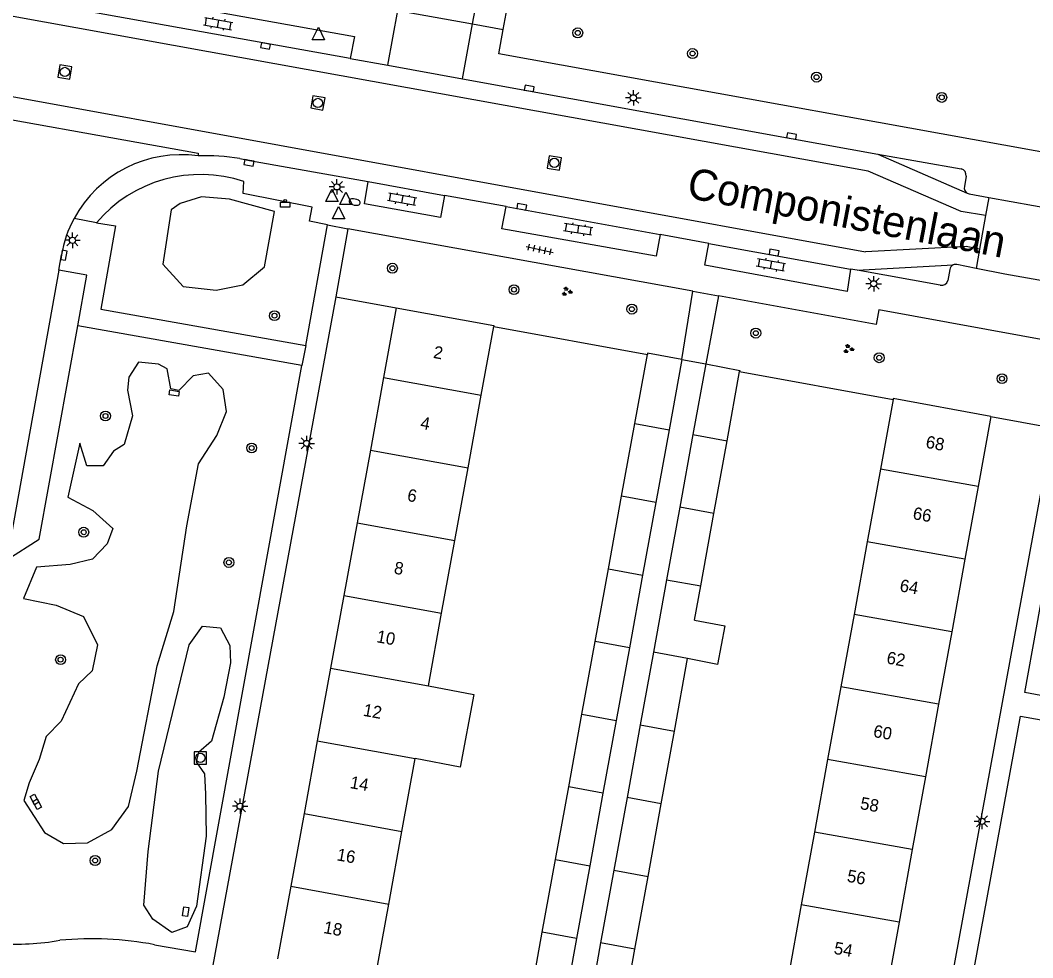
# Model space of a CAD drawing. Extents: x 132999 to 136000, y 398499 to 400501.
# Drawn here: x 133307 to 133388.7, y 400161.1 to 400236.7 of the extents above; entities that cross this region are included whole.
import ezdxf

# ---------------------------------------------------------------- set-up
doc = ezdxf.new("R2010")
doc.units = 0
for name, color, linetype in [('gg-afsc-erfafscheiding', 7, 'Continuous'), ('gg-afsc-muur', 7, 'Continuous'), ('gg-anno-huisnummerreeks BGT', 7, 'Continuous'), ('gg-anno-openbare ruimte label', 7, 'Continuous'), ('gg-bbg-bijgebouw', 7, 'Continuous'), ('gg-bbg-gedigitaliseerde bebouwing', 7, 'Continuous'), ('gg-bbg-gedigitaliseerde bijgebouw', 7, 'Continuous'), ('gg-bbg-hoofdgebouw', 7, 'Continuous'), ('gg-bbg-tussenscheiding', 7, 'Continuous'), ('gg-knt-verharding', 7, 'Continuous'), ('gg-knt-verharding nz', 7, 'Continuous'), ('gg-kntw-bovenkant insteek waterloop', 7, 'Continuous'), ('gt-grn-groengrens', 7, 'Continuous'), ('gt-grn-weggrens', 7, 'Continuous'), ('gt-symb-afvalbak', 7, 'Continuous'), ('gt-symb-boom', 7, 'Continuous'), ('gt-symb-brandkraan', 7, 'Continuous'), ('gt-symb-groenvak', 7, 'Continuous'), ('gt-symb-klinker verharding', 7, 'Continuous'), ('gt-symb-kolk', 7, 'Continuous'), ('gt-symb-kolk center center', 7, 'Continuous'), ('gt-symb-lichtmast', 7, 'Continuous'), ('gt-symb-rioolschacht', 7, 'Continuous'), ('gt-symb-tegel verharding', 7, 'Continuous'), ('gt-symb-waterafsluiter', 7, 'Continuous')]:
    doc.layers.add(name, color=color, linetype=linetype)

# ---------------------------------------------------------------- blocks, each defined once
blk = doc.blocks.new('gt0-GRVAK')
at = {"layer": 'gt-symb-groenvak'}
for p, q in [((-0.11, 0.189), (-0.228, 0.24)), ((-0.182, 0.153), (0.088, 0.153)), ((-0.091, 0.211), (-0.156, 0.322)), ((-0.047, 0.214), (-0.047, 0.393)), ((-0.004, 0.211), (0.061, 0.322)), ((0.015, 0.189), (0.133, 0.24)), ((0.262, -0.052), (0.197, 0.059)), ((0.305, -0.049), (0.305, 0.13)), ((0.349, -0.052), (0.414, 0.059)), ((-0.245, -0.228), (-0.363, -0.177)), ((-0.318, -0.264), (-0.047, -0.264)), ((-0.226, -0.206), (-0.291, -0.095)), ((-0.183, -0.203), (-0.183, -0.024)), ((-0.139, -0.206), (-0.074, -0.095)), ((-0.12, -0.228), (-0.002, -0.177)), ((0.243, -0.074), (0.125, -0.023)), ((0.17, -0.11), (0.441, -0.11)), ((0.368, -0.074), (0.486, -0.023))]:
    blk.add_line(p, q, dxfattribs=at)
blk = doc.blocks.new('gt0-LMAST')
at = {"layer": 'gt-symb-lichtmast'}
for p, q in [((-0.182, 0.173), (-0.447, 0.438)), ((-0.005, 0.246), (-0.005, 0.621)), ((0.172, 0.173), (0.437, 0.438)), ((-0.255, -0.004), (-0.63, -0.004)), ((-0.182, -0.181), (-0.447, -0.446)), ((-0.005, -0.254), (-0.005, -0.629)), ((0.437, -0.446), (0.172, -0.181)), ((0.245, -0.004), (0.62, -0.004))]:
    blk.add_line(p, q, dxfattribs=at)
blk.add_circle((-0.005, -0.004), 0.25, dxfattribs=at)
blk = doc.blocks.new('gt0-BOOM')
at = {"layer": 'gt-symb-boom'}
for radius in [0.4, 0.2]:
    blk.add_circle((0, 0), radius, dxfattribs=at)
blk = doc.blocks.new('gt0-KOLK')
at = {"layer": 'gt-symb-kolk'}
blk.add_lwpolyline([(0, 0), (0.375, 0), (0.375, 0.4), (-0.375, 0.4), (-0.375, 0), (0, 0)], dxfattribs=at)
blk = doc.blocks.new('gt0-TEG1')
at = {"layer": 'gt-symb-tegel verharding'}
for p, q in [((-1.125, 0), (1.125, 0)), ((-0.9, -0.25), (-0.9, 0.25)), ((-0.45, -0.25), (-0.45, 0.25)), ((0, -0.25), (0, 0.25)), ((0.45, -0.25), (0.45, 0.25)), ((0.9, -0.25), (0.9, 0.25))]:
    blk.add_line(p, q, dxfattribs=at)
blk = doc.blocks.new('gt0-KL1')
at = {"layer": 'gt-symb-klinker verharding'}
for p, q in [((-1.15, 0.3), (1.15, 0.3)), ((-1, -0.3), (-1, 0.3)), ((-0.5, 0.3), (-0.5, 0.45)), ((0, -0.3), (0, 0.3)), ((0.5, 0.3), (0.5, 0.45)), ((1, -0.3), (1, 0.3)), ((-1.15, -0.3), (1.15, -0.3)), ((-0.5, -0.45), (-0.5, -0.3)), ((0.5, -0.45), (0.5, -0.3))]:
    blk.add_line(p, q, dxfattribs=at)
blk = doc.blocks.new('gt0-WAFSL')
at = {"layer": 'gt-symb-waterafsluiter'}
for p, q in [((-0.5, -0.333), (0, 0.667)), ((0, 0.667), (0.5, -0.333)), ((0.5, -0.333), (-0.5, -0.333))]:
    blk.add_line(p, q, dxfattribs=at)
blk = doc.blocks.new('gt0-KOLKCC')
at = {"layer": 'gt-symb-kolk center center'}
blk.add_lwpolyline([(-0.375, 0.2), (0.375, 0.2), (0.375, -0.2), (-0.375, -0.2)], close=True, dxfattribs=at)
blk = doc.blocks.new('gt0-RS')
at = {"layer": 'gt-symb-rioolschacht'}
blk.add_lwpolyline([(-0.5, -0.5), (0.5, -0.5), (0.5, 0.5), (-0.5, 0.5)], close=True, dxfattribs=at)
blk.add_circle((0, 0), 0.375, dxfattribs=at)
blk = doc.blocks.new('gt0-BR')
at = {"layer": 'gt-symb-brandkraan'}
for centre, radius, start, end in [((-0.244, 0), 0.206, 107.56694, 252.43307), ((0.599, -2.664), 3, 106.89205, 107.56694), ((0, -0.691), 0.938, 73.10799, 106.89205), ((-0.599, -2.664), 3, 72.43309, 73.10799), ((0.244, 0), 0.206, 287.56695, 72.43309), ((0.599, 2.664), 3, 252.43307, 253.10797), ((0, 0.691), 0.938, 253.10797, 286.89206), ((-0.599, 2.664), 3, 286.89206, 287.56695)]:
    blk.add_arc(centre, radius, start, end, dxfattribs=at)
blk = doc.blocks.new('gt0-ABAK')
at = {"layer": 'gt-symb-afvalbak'}
blk.add_lwpolyline([(0.375, -0.5), (-0.375, -0.5), (-0.375, -0.1), (0.375, -0.1)], close=True, dxfattribs=at)
blk.add_circle((0, 0), 0.1, dxfattribs=at)

msp = doc.modelspace()

# ---------------------------------------------------------------- linework, layer by layer
at = {"layer": 'gg-afsc-erfafscheiding'}
for p, q in [((133332.409, 400214.419), (133337.3, 400213.53)), ((133385.29, 400204.76), (133390.292, 400203.842))]:
    msp.add_line(p, q, dxfattribs=at)
at = {"layer": 'gg-afsc-muur'}
for p, q in [((133345.162, 400212.011), (133357.562, 400209.761)), ((133365.011, 400208.381), (133377.392, 400206.121))]:
    msp.add_line(p, q, dxfattribs=at)
at = {"layer": 'gg-bbg-bijgebouw'}
for p, q in [((133357.58, 400209.86), (133357.562, 400209.761)), ((133360.35, 400209.35), (133357.58, 400209.86)), ((133360.35, 400209.35), (133359.317, 400203.67)), ((133362.28, 400209), (133361.247, 400203.312)), ((133362.28, 400209), (133365.03, 400208.48)), ((133365.03, 400208.48), (133365.011, 400208.381)), ((133359.317, 400203.67), (133358.25, 400197.806)), ((133361.247, 400203.312), (133360.182, 400197.448)), ((133358.25, 400197.806), (133357.183, 400191.942)), ((133360.182, 400197.448), (133359.117, 400191.584)), ((133357.183, 400191.942), (133356.117, 400186.078)), ((133359.117, 400191.584), (133358.055, 400185.736)), ((133356.117, 400186.078), (133355.05, 400180.214)), ((133358.055, 400185.736), (133356.987, 400179.857)), ((133355.05, 400180.214), (133353.983, 400174.35)), ((133356.987, 400179.857), (133355.922, 400173.992)), ((133353.983, 400174.35), (133352.916, 400168.486)), ((133355.922, 400173.992), (133354.857, 400168.128)), ((133352.916, 400168.486), (133351.85, 400162.621)), ((133354.857, 400168.128), (133353.792, 400162.263)), ((133351.85, 400162.621), (133350.783, 400156.756)), ((133353.792, 400162.263), (133352.728, 400156.4))]:
    msp.add_line(p, q, dxfattribs=at)
at = {"layer": 'gg-bbg-gedigitaliseerde bebouwing'}
for p, q in [((133344.158, 400206.483), (133345.162, 400212.011)), ((133343.091, 400200.614), (133344.158, 400206.483)), ((133377.392, 400206.121), (133376.372, 400200.506)), ((133342.025, 400194.746), (133343.091, 400200.614)), ((133376.372, 400200.506), (133375.308, 400194.647)), ((133340.959, 400188.877), (133342.025, 400194.746)), ((133375.308, 400194.647), (133374.244, 400188.786)), ((133339.893, 400183.009), (133340.959, 400188.877)), ((133374.244, 400188.786), (133373.18, 400182.927)), ((133373.18, 400182.927), (133372.116, 400177.067)), ((133337.76, 400171.272), (133338.826, 400177.14)), ((133372.116, 400177.067), (133371.051, 400171.207)), ((133336.694, 400165.404), (133337.76, 400171.272)), ((133371.051, 400171.207), (133369.987, 400165.347)), ((133335.628, 400159.535), (133336.694, 400165.404)), ((133369.987, 400165.347), (133368.923, 400159.486))]:
    msp.add_line(p, q, dxfattribs=at)
msp.add_lwpolyline([(133339.893, 400183.009), (133343.564, 400182.308), (133342.446, 400176.449), (133338.826, 400177.14)], dxfattribs=at)
at = {"layer": 'gg-bbg-gedigitaliseerde bijgebouw'}
for p, q in [((133356.548, 400204.184), (133357.562, 400209.761)), ((133363.999, 400202.802), (133365.011, 400208.381)), ((133355.482, 400198.319), (133356.548, 400204.184)), ((133362.936, 400196.938), (133363.999, 400202.802)), ((133354.416, 400192.453), (133355.482, 400198.319)), ((133361.873, 400191.074), (133362.936, 400196.938)), ((133353.351, 400186.589), (133354.416, 400192.453)), ((133361.375, 400188.326), (133361.873, 400191.074)), ((133352.284, 400180.724), (133353.351, 400186.589)), ((133359.747, 400179.348), (133360.81, 400185.21)), ((133351.218, 400174.859), (133352.284, 400180.724)), ((133358.684, 400173.484), (133359.747, 400179.348)), ((133350.153, 400168.993), (133351.218, 400174.859)), ((133357.621, 400167.62), (133358.684, 400173.484)), ((133349.086, 400163.128), (133350.153, 400168.993)), ((133356.557, 400161.756), (133357.621, 400167.62)), ((133348.02, 400157.263), (133349.086, 400163.128)), ((133355.494, 400155.893), (133356.557, 400161.756))]:
    msp.add_line(p, q, dxfattribs=at)
msp.add_lwpolyline([(133361.375, 400188.326), (133363.822, 400187.859), (133363.229, 400184.749), (133360.81, 400185.21)], dxfattribs=at)
at = {"layer": 'gg-bbg-hoofdgebouw'}
for p, q in [((133337.3, 400213.53), (133336.276, 400207.916)), ((133337.3, 400213.53), (133345.18, 400212.11)), ((133345.18, 400212.11), (133345.162, 400212.011)), ((133336.276, 400207.916), (133335.206, 400202.049)), ((133377.41, 400206.22), (133377.392, 400206.121)), ((133385.29, 400204.76), (133377.41, 400206.22)), ((133385.29, 400204.76), (133384.264, 400199.103)), ((133335.206, 400202.049), (133334.135, 400196.181)), ((133384.264, 400199.103), (133383.2, 400193.243)), ((133334.135, 400196.181), (133333.065, 400190.314)), ((133383.2, 400193.243), (133382.137, 400187.382)), ((133333.065, 400190.314), (133331.995, 400184.446)), ((133382.137, 400187.382), (133381.074, 400181.523)), ((133331.995, 400184.446), (133330.925, 400178.578)), ((133381.074, 400181.523), (133380.01, 400175.663)), ((133330.925, 400178.578), (133329.854, 400172.711)), ((133380.01, 400175.663), (133378.947, 400169.802)), ((133329.854, 400172.711), (133328.784, 400166.843)), ((133378.947, 400169.802), (133377.884, 400163.942)), ((133328.784, 400166.843), (133327.714, 400160.975)), ((133377.884, 400163.942), (133376.82, 400158.082))]:
    msp.add_line(p, q, dxfattribs=at)
at = {"layer": 'gg-bbg-tussenscheiding'}
for p, q in [((133336.276, 400207.916), (133344.158, 400206.483)), ((133356.548, 400204.184), (133359.317, 400203.67)), ((133361.247, 400203.312), (133363.999, 400202.802)), ((133335.206, 400202.049), (133343.091, 400200.614)), ((133384.264, 400199.103), (133376.372, 400200.506)), ((133358.25, 400197.806), (133355.482, 400198.319)), ((133362.936, 400196.938), (133360.182, 400197.448)), ((133334.135, 400196.181), (133342.025, 400194.746)), ((133383.2, 400193.243), (133375.308, 400194.647)), ((133354.416, 400192.453), (133357.183, 400191.942)), ((133359.117, 400191.584), (133361.873, 400191.074)), ((133333.065, 400190.314), (133340.959, 400188.877)), ((133382.137, 400187.382), (133374.244, 400188.786)), ((133356.117, 400186.078), (133353.351, 400186.589)), ((133360.81, 400185.21), (133358.055, 400185.736)), ((133331.995, 400184.446), (133339.893, 400183.009)), ((133381.074, 400181.523), (133373.18, 400182.927)), ((133352.284, 400180.724), (133355.05, 400180.214)), ((133356.987, 400179.857), (133359.747, 400179.348)), ((133330.925, 400178.578), (133338.826, 400177.14)), ((133380.01, 400175.663), (133372.116, 400177.067)), ((133353.983, 400174.35), (133351.218, 400174.859)), ((133358.684, 400173.484), (133355.922, 400173.992)), ((133329.854, 400172.711), (133337.76, 400171.272)), ((133378.947, 400169.802), (133371.051, 400171.207)), ((133350.153, 400168.993), (133352.916, 400168.486)), ((133354.857, 400168.128), (133357.621, 400167.62)), ((133328.784, 400166.843), (133336.694, 400165.404)), ((133377.884, 400163.942), (133369.987, 400165.347)), ((133351.85, 400162.621), (133349.086, 400163.128)), ((133356.557, 400161.756), (133353.792, 400162.263))]:
    msp.add_line(p, q, dxfattribs=at)
at = {"layer": 'gg-knt-verharding'}
for p, q in [((133343.46, 400236.44), (133350.927, 400277.352)), ((133345.931, 400235.993), (133348.598, 400250.429)), ((133337.43, 400237.53), (133343.46, 400236.44)), ((133333.573, 400233.651), (133312.717, 400237.398)), ((133333.573, 400233.651), (133336.609, 400233.1)), ((133336.609, 400233.1), (133342.651, 400232.005)), ((133376.156, 400225.941), (133382.889, 400224.742)), ((133335.043, 400223.72), (133341.193, 400222.602)), ((133383.283, 400224.147), (133383.154, 400223.306)), ((133346.172, 400221.697), (133341.193, 400222.602)), ((133383.548, 400222.727), (133385.123, 400222.442)), ((133385.123, 400222.442), (133384.86, 400220.981)), ((133385.123, 400222.442), (133394.7, 400220.715)), ((133346.172, 400221.697), (133358.593, 400219.445)), ((133384.86, 400220.981), (133384.37, 400218.254)), ((133329.997, 400210.493), (133331.757, 400220.227)), ((133333.401, 400219.911), (133332.409, 400214.419)), ((133361.241, 400214.877), (133333.401, 400219.911)), ((133362.523, 400218.725), (133358.593, 400219.445)), ((133362.523, 400218.725), (133373.971, 400216.652)), ((133384.37, 400218.254), (133384.092, 400216.709)), ((133310.075, 400216.56), (133310.274, 400217.801)), ((133384.092, 400216.709), (133382.536, 400217.025)), ((133310.075, 400216.56), (133305.881, 400193.193)), ((133374.51, 400216.554), (133373.971, 400216.652)), ((133381.2, 400215.344), (133374.51, 400216.554)), ((133381.97, 400216.612), (133381.815, 400215.732)), ((133386.424, 400216.235), (133384.092, 400216.709)), ((133392.358, 400215.177), (133386.424, 400216.235)), ((133360.35, 400209.35), (133361.241, 400214.877)), ((133363.306, 400214.496), (133362.28, 400209)), ((133391.51, 400210.583), (133376.233, 400213.359)), ((133329.69, 400208.872), (133311.602, 400212.072)), ((133381.3, 400154.765), (133390.292, 400203.842))]:
    msp.add_line(p, q, dxfattribs=at)
for points in [[(133312.717, 400237.398), (133313.044, 400239.184), (133333.926, 400235.432), (133333.573, 400233.651)], [(133396.764, 400226.634), (133396.44, 400224.839), (133345.57, 400234.039), (133345.931, 400235.993)], [(133342.651, 400232.005), (133369.168, 400227.197), (133376.156, 400225.941)], [(133299.061, 400229.898), (133299.085, 400229.988), (133321.314, 400226.006), (133321.301, 400225.792)], [(133324.662, 400225.582), (133325.449, 400225.43), (133335.043, 400223.72)], [(133331.757, 400220.227), (133330.293, 400220.534), (133330.5, 400221.646), (133324.936, 400222.745), (133324.995, 400223.722)], [(133341.193, 400222.602), (133340.88, 400220.826), (133334.723, 400221.924), (133335.043, 400223.72)], [(133358.593, 400219.445), (133358.265, 400217.684), (133345.81, 400219.906), (133346.172, 400221.697)], [(133313.093, 400220.396), (133314.64, 400220.138), (133313.462, 400213.415), (133329.997, 400210.493)], [(133373.971, 400216.652), (133373.68, 400214.857), (133362.193, 400216.957), (133362.523, 400218.725)], [(133311.602, 400212.072), (133312.334, 400216.152), (133310.075, 400216.56)], [(133332.409, 400214.419), (133321.635, 400155.777), (133326.6, 400154.87)], [(133376.233, 400213.359), (133376.025, 400212.188), (133363.306, 400214.496)], [(133305.881, 400193.193), (133308.471, 400194.849), (133311.602, 400212.072)], [(133317.788, 400162.121), (133321.095, 400161.554), (133329.69, 400208.872)], [(133395.781, 400181.015), (133388.041, 400182.487), (133392.74, 400208.563)], [(133382.894, 400154.479), (133387.682, 400180.577), (133395.862, 400179.121)]]:
    msp.add_lwpolyline(points, dxfattribs=at)
for centre, radius, start, end in [((133319.93, 400216.08), 9.808, 81.96426, 151.65961), ((133321.896, 400208.314), 17.488, 80.8996, 91.94986), ((133382.762, 400224.23), 0.528, 350.95695, 76.0669), ((133321.512, 400213.226), 11.058, 71.64241, 139.58351), ((133383.614, 400223.195), 0.473, 166.49226, 240.32816), ((133383.614, 400223.196), 0.474, 240.47267, 262.04465), ((133319.926, 400216.082), 9.804, 151.66337, 169.90442), ((133382.453, 400216.544), 0.488, 80.16503, 114.2836), ((133382.451, 400216.546), 0.485, 114.19332, 172.21292), ((133381.286, 400215.89), 0.553, 261.0978, 343.39739), ((133306.543, 400183.356), 21.189, 266.33242, 279.81903), ((133312.716, 400135.364), 27.233, 79.26626, 95.39171)]:
    msp.add_arc(centre, radius, start, end, dxfattribs=at)
at = {"layer": 'gg-knt-verharding nz'}
for p, q in [((133376.156, 400225.941), (133383.38, 400222.784)), ((133374.51, 400216.554), (133382.252, 400216.989))]:
    msp.add_line(p, q, dxfattribs=at)
for points in [[(133375.393, 400224.559), (133258.182, 400245.775), (133258.525, 400247.34)], [(133256.499, 400237.987), (133256.899, 400239.584), (133375.172, 400218.044)], [(133384.86, 400220.981), (133382.904, 400221.297), (133375.393, 400224.559)], [(133384.37, 400218.254), (133383.305, 400218.464), (133375.172, 400218.044)]]:
    msp.add_lwpolyline(points, dxfattribs=at)
at = {"layer": 'gg-kntw-bovenkant insteek waterloop'}
for points in [[(133307.67, 400175.194), (133307.23, 400173.752), (133308.914, 400171.187), (133310.451, 400170.29), (133312.383, 400170.343), (133314.336, 400171.414), (133315.681, 400173.268), (133316.357, 400176.116), (133318.001, 400184.624), (133319.334, 400189.009), (133320.392, 400195.919), (133321.342, 400200.924), (133322.825, 400203.218), (133323.589, 400205.158), (133323.333, 400206.923), (133322.133, 400208.261), (133320.908, 400208.049), (133319.749, 400206.858), (133319.112, 400206.998), (133318.796, 400208.615), (133318.11, 400208.966), (133316.504, 400209.152), (133315.727, 400207.936), (133315.595, 400206.868), (133316.016, 400204.819), (133315.336, 400202.487), (133314.489, 400201.946), (133313.646, 400200.772), (133312.335, 400200.77), (133311.763, 400202.604), (133310.785, 400198.24), (133312.807, 400197.174), (133314.417, 400195.711), (133313.962, 400194.482), (133312.781, 400193.248), (133310.98, 400192.81), (133308.266, 400192.603), (133307.222, 400190.06), (133309.84, 400189.54), (133312.043, 400188.622), (133313.173, 400186.335), (133312.764, 400184.22), (133311.664, 400183.172), (133310.256, 400180.167), (133309.051, 400178.932), (133308.468, 400177.064), (133307.67, 400175.194)], [(133318.096, 400176.133), (133320.573, 400186.328), (133321.652, 400187.845), (133323.106, 400187.696), (133323.861, 400186.276), (133323.933, 400184.88), (133323.374, 400182.095), (133322.397, 400178.54), (133321.335, 400177.624), (133321.149, 400176.888), (133321.828, 400175.912), (133321.91, 400174.27), (133321.958, 400170.873), (133321.186, 400165.227), (133320.42, 400163.552), (133319.182, 400163.119), (133317.655, 400164.195), (133316.916, 400165.309), (133317.287, 400169.643), (133318.096, 400176.133)]]:
    msp.add_lwpolyline(points, dxfattribs=at)
at = {"layer": 'gt-grn-groengrens'}
msp.add_lwpolyline([(133327.484, 400221.292), (133323.83, 400222.296), (133321.581, 400222.484), (133319.848, 400221.96), (133319.122, 400221.435), (133318.464, 400217.046), (133320.09, 400215.243), (133322.757, 400214.949), (133324.903, 400215.394), (133326.663, 400216.841), (133327.484, 400221.292)], dxfattribs=at)
at = {"layer": 'gt-grn-weggrens'}
for p, q in [((133336.609, 400233.1), (133337.43, 400237.53)), ((133342.651, 400232.005), (133343.46, 400236.44)), ((133343.46, 400236.44), (133345.931, 400235.993)), ((133313.093, 400220.396), (133311.297, 400220.736)), ((133331.757, 400220.227), (133333.401, 400219.911)), ((133361.241, 400214.877), (133363.306, 400214.496)), ((133329.997, 400210.493), (133329.69, 400208.872)), ((133360.35, 400209.35), (133362.28, 400209))]:
    msp.add_line(p, q, dxfattribs=at)

# ---------------------------------------------------------------- block references
at = {"layer": 'gt-symb-afvalbak'}
msp.add_blockref('gt0-ABAK', (133328.337, 400222.162), dxfattribs=at)
at = {"layer": 'gt-symb-boom'}
for p in [(133351.946, 400235.719), (133361.209, 400234.053), (133371.22, 400232.144), (133381.325, 400230.512), (133336.987, 400216.724), (133346.798, 400214.992), (133356.313, 400213.419), (133327.471, 400212.89), (133366.318, 400211.482), (133376.276, 400209.496), (133386.188, 400207.811), (133313.83, 400204.796), (133325.628, 400202.215), (133312.073, 400195.416), (133323.792, 400192.975), (133310.208, 400185.126), (133312.993, 400168.918)]:
    msp.add_blockref('gt0-BOOM', p, dxfattribs=at)
at = {"layer": 'gt-symb-brandkraan', "rotation": -10.197302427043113}
msp.add_blockref('gt0-BR', (133333.945, 400222.063), dxfattribs=at)
at = {"layer": 'gt-symb-groenvak'}
for p in [(133351.06, 400214.837), (133373.79, 400210.207)]:
    msp.add_blockref('gt0-GRVAK', p, dxfattribs=at)
at = {"layer": 'gt-symb-klinker verharding'}
for p, rotation in [((133322.928, 400236.457), -10.074332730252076), ((133337.772, 400222.283), 169.34163849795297), ((133351.972, 400219.868), 171.25383773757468), ((133367.536, 400216.992), 169.74640197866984)]:
    msp.add_blockref('gt0-KL1', p, dxfattribs=dict(at, rotation=rotation))
at = {"layer": 'gt-symb-kolk'}
for p, rotation in [((133326.778, 400234.859), 169.92566726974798), ((133348.001, 400231.04), -10.25359802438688), ((133369.168, 400227.197), -10.30997039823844), ((133325.449, 400225.43), 169.7045363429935), ((133347.389, 400221.477), -10.253598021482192), ((133310.274, 400217.801), -99.09218929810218), ((133367.754, 400217.788), -10.140793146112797)]:
    msp.add_blockref('gt0-KOLK', p, dxfattribs=dict(at, rotation=rotation))
at = {"layer": 'gt-symb-kolk center center'}
for p, rotation in [((133319.374, 400206.642), -9.239444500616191), ((133308.101, 400173.847), -60.77764941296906), ((133308.317, 400173.459), 119.22235058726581), ((133320.306, 400164.792), 81.9851577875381)]:
    msp.add_blockref('gt0-KOLKCC', p, dxfattribs=dict(at, rotation=rotation))
at = {"layer": 'gt-symb-lichtmast'}
for p in [(133356.438, 400230.481), (133332.509, 400223.292), (133311.171, 400218.979), (133375.837, 400215.471), (133330.077, 400202.583), (133324.702, 400173.305), (133384.573, 400172.083)]:
    msp.add_blockref('gt0-LMAST', p, dxfattribs=at)
at = {"layer": 'gt-symb-rioolschacht'}
for p, rotation in [((133310.551, 400232.564), -9.556527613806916), ((133330.975, 400230.061), -10.197205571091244), ((133350.057, 400225.22), -99.55652761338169)]:
    msp.add_blockref('gt0-RS', p, dxfattribs=dict(at, rotation=rotation))
msp.add_blockref('gt0-RS', (133321.487, 400177.199), dxfattribs=at)
at = {"layer": 'gt-symb-tegel verharding', "rotation": -12.242859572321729}
msp.add_blockref('gt0-TEG1', (133348.873, 400218.237), dxfattribs=at)
at = {"layer": 'gt-symb-waterafsluiter'}
for p in [(133331.014, 400235.503), (133332.105, 400222.43), (133333.237, 400222.196), (133332.646, 400221.029)]:
    msp.add_blockref('gt0-WAFSL', p, dxfattribs=at)

# ---------------------------------------------------------------- texts
at = {"layer": 'gg-anno-huisnummerreeks BGT'}
for s, rotation, p in [('2', 349.7, (133340.236, 400209.492)), ('4', 349.7, (133339.195, 400203.784)), ('68', 349.7, (133379.979, 400202.24)), ('6', 349.6, (133338.129, 400197.953)), ('66', 349.7, (133378.934, 400196.482)), ('8', 349.7, (133337.06, 400192.085)), ('64', 349.7, (133377.877, 400190.657)), ('10', 349.7, (133335.655, 400186.542)), ('62', 349.7, (133376.819, 400184.828)), ('12', 349.7, (133334.572, 400180.606)), ('60', 349.7, (133375.744, 400178.902)), ('14', 349.6, (133333.507, 400174.772)), ('58', 349.7, (133374.687, 400173.077)), ('16', 349.7, (133332.444, 400168.939)), ('56', 349.7, (133373.624, 400167.216)), ('18', 349.7, (133331.374, 400163.071)), ('54', 349.7, (133372.567, 400161.392))]:
    msp.add_text(s, height=1, rotation=rotation, dxfattribs=at).set_placement(p)
at = {"layer": 'gg-anno-openbare ruimte label'}
msp.add_text('Componistenlaan', height=2.5, rotation=349.2, dxfattribs=at).set_placement((133360.656, 400222.43))

doc.saveas('drawing.dxf')
